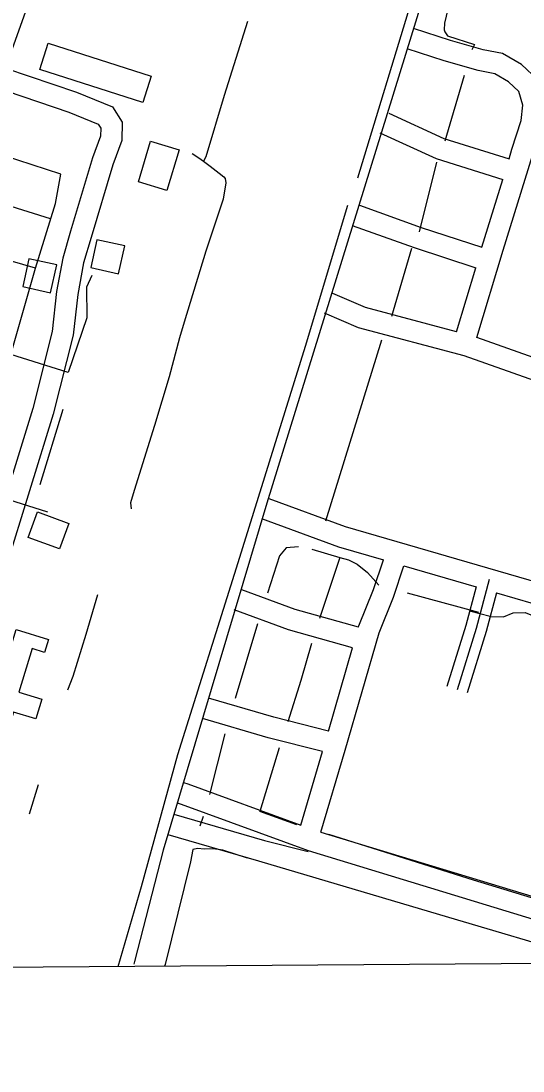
# Model space of a CAD drawing. Extents: x 3535183 to 3573198, y 534952 to 560562.
# Drawn here: x 3558592 to 3559297, y 540353 to 541826 of the extents above; entities that cross this region are included whole.
import ezdxf

# ---------------------------------------------------------------- set-up
doc = ezdxf.new("R2010")
doc.units = 0
for name, color, linetype in [('V-BLDG-OTLN', 7, 'Continuous'), ('V-GRID-FRAM', 7, 'Continuous'), ('V-ROAD-CNTR', 7, 'Continuous'), ('V-SITE-OTLN', 7, 'Continuous'), ('V-TOPO-SHOR', 7, 'Continuous'), ('V-UTIL-LINE', 7, 'Continuous')]:
    doc.layers.add(name, color=color, linetype=linetype)

msp = doc.modelspace()

# ---------------------------------------------------------------- linework, layer by layer
at = {"layer": 'V-BLDG-OTLN'}
for points in [[(3558762.9, 541712), (3558618.4, 541758.5), (3558630.3, 541795.4), (3558774.8, 541748.9)], [(3558814, 541645.7), (3558797, 541588.6), (3558756.8, 541600.6), (3558773.8, 541657.7)], [(3558689.9, 541480.5), (3558729, 541471.8), (3558737.6, 541510.8), (3558698.6, 541519.5)], [(3558594.5, 541453.6), (3558633.5, 541445), (3558642.2, 541484), (3558603.1, 541492.7)], [(3558614.9, 541137.5), (3558659.2, 541121.3), (3558646.1, 541085.4), (3558601.8, 541101.6)], [(3558523.7, 540771.7), (3558585.2, 540972.3), (3558630.5, 540958.4), (3558625, 540940.2), (3558607.4, 540945.6), (3558588.7, 540884.4), (3558621.2, 540874.5), (3558612.7, 540846.8), (3558581.2, 540856.4), (3558552.6, 540762.9)]]:
    msp.add_lwpolyline(points, close=True, dxfattribs=at)
at = {"layer": 'V-GRID-FRAM'}
msp.add_lwpolyline([(3539245.8, 558535.3), (3570887.5, 558774.6), (3571033, 540592.1), (3539375.4, 540352.7), (3539245.8, 558535.3)], dxfattribs=at)
at = {"layer": 'V-ROAD-CNTR'}
for p, q in [((3559239.3, 541508.9), (3559268.6, 541604.1)), ((3559129.8, 541061.8), (3559231.2, 541032.3)), ((3559251.1, 540990.5), (3559222.2, 540998.2)), ((3558984.9, 540697.8), (3559015.6, 540801.1))]:
    msp.add_line(p, q, dxfattribs=at)
for points in [[(3559686.1, 543557.5), (3559663.7, 543485.4), (3559509.3, 542998.7), (3559293.3, 542300.8), (3558937.4, 541149.8), (3558791.5, 540662.5), (3558751.6, 540506.4), (3558750.6, 540502.5)], [(3558570.2, 541760.4), (3558598.5, 541840.4), (3558678.7, 542099.5)], [(3558002.6, 541899.7), (3558307.4, 541805.4), (3558463.3, 541756.3), (3558550.1, 541735.6), (3558659.2, 541698.5), (3558700.2, 541681.8), (3558703.9, 541676.1), (3558703.6, 541664.6), (3558692.5, 541634.2), (3558661.7, 541531.3), (3558650.5, 541493.8), (3558641.9, 541446.8), (3558635.8, 541390.7), (3558608.4, 541282.8), (3558542.2, 541068.3), (3558515.3, 540984.8)], [(3559232.5, 541382), (3559269.4, 541504.6), (3559310.3, 541637.5), (3559324.2, 541680.6), (3559327.4, 541711.2), (3559318, 541743.7), (3559295, 541765.5), (3559268.4, 541780.7), (3559241.2, 541786.1), (3559195.2, 541799.2), (3559143.5, 541815.9)], [(3559277.5, 541632.8), (3559281.7, 541646.5), (3559294.7, 541686.8), (3559296.9, 541708.5), (3559291.4, 541727.5), (3559277, 541741.2), (3559257.7, 541752.3), (3559234.1, 541756.9), (3559186.5, 541770.5), (3559134.3, 541787.3)], [(3558570.2, 541760.4), (3558669.7, 541726.6), (3558720.3, 541706), (3558734.2, 541684.5), (3558733.4, 541658.9), (3558721, 541624.7), (3558690.4, 541522.7), (3558679.7, 541486.8), (3558671.6, 541442.5), (3558665.4, 541385.4), (3558637.3, 541274.7), (3558570.8, 541059.3), (3558508, 540864.6), (3558438.2, 540651), (3558391, 540495.3)], [(3559108.5, 541696.9), (3559186, 541661.7), (3559277.5, 541632.8)], [(3559096.1, 541669.6), (3559175.2, 541633.6), (3559268.6, 541604.1)], [(3559067.3, 541567.8), (3559154.1, 541536.8), (3559239.3, 541508.9)], [(3559057.2, 541539.6), (3559144.4, 541508.4), (3559230.7, 541480.2)], [(3559203.7, 541390.4), (3559230.7, 541480.2)], [(3560219.7, 541425.6), (3560179.4, 541438.2), (3560063.1, 541474.5), (3560014.9, 541483.8), (3559975.5, 541482.8), (3559935.2, 541468.6), (3559881.7, 541443.6), (3559816.1, 541398.1), (3559740.9, 541335.9), (3559693.4, 541303.9), (3559658.8, 541287.2), (3559627.1, 541276.9), (3559582.3, 541276.3), (3559521.8, 541286.3), (3559391.9, 541325.6), (3559232.5, 541382)], [(3560169.1, 541410), (3560055.8, 541445.4), (3560012.5, 541453.7), (3559981, 541452.9), (3559946.6, 541440.8), (3559896.8, 541417.5), (3559834.2, 541374.2), (3559758.9, 541311.9), (3559708.4, 541277.8), (3559670, 541259.3), (3559632, 541246.9), (3559580, 541246.3), (3559515, 541257), (3559382.5, 541297.1), (3559214.3, 541356.6), (3559065.9, 541395.9), (3559018.3, 541416.3)], [(3559203.7, 541390.4), (3559075.7, 541424.4), (3559029.8, 541444.1)], [(3558940.2, 541156.1), (3559047.5, 541117), (3559320, 541037.8), (3559663.8, 540930.7), (3559983.3, 540831.5)], [(3558929.9, 541128), (3559038.2, 541088.4), (3559101, 541070.2)], [(3559013.3, 540687.9), (3559047.4, 540802.9), (3559094.9, 540967.5), (3559115.4, 541017.9), (3559129.8, 541061.8)], [(3559066, 540975.6), (3559066.5, 540977.3), (3559087.2, 541028.3), (3559101, 541070.2)], [(3559249.5, 541042.6), (3559231.2, 540973.7), (3559204.6, 540887.8)], [(3559066, 540975.6), (3558977.2, 541000.3), (3558902, 541028.2)], [(3559231.2, 541032.3), (3559216.7, 540977.9), (3559190.3, 540892.2)], [(3559260.1, 541024), (3559245.6, 540969.6), (3559218.9, 540883.3)], [(3559260.1, 541024), (3559311.4, 541009), (3559654.9, 540902), (3559947.9, 540811.1)], [(3559057.7, 540946.8), (3558967.9, 540971.7), (3558891.5, 541000.1)], [(3559024, 540829.9), (3559057.7, 540946.8)], [(3559024, 540829.9), (3558946.9, 540849.1), (3558855.4, 540876.2)], [(3559015.6, 540801.1), (3558939, 540820.2), (3558846.9, 540847.4)], [(3558820, 540757.8), (3558826.4, 540755.9), (3558984.9, 540697.8)], [(3558811.5, 540729.1), (3558817, 540727.4), (3558995.4, 540662), (3559300.7, 540569.3), (3559498.9, 540508.1)], [(3558806.6, 540713.3), (3558933.8, 540676.3), (3558995.4, 540660.8)], [(3558798.2, 540684.5), (3558925.4, 540647.5), (3559179.8, 540572.4), (3559391.8, 540509.5), (3559394.5, 540508.1)], [(3559013.3, 540687.9), (3559309.5, 540598), (3559583.9, 540512.6)]]:
    msp.add_lwpolyline(points, dxfattribs=at)
at = {"layer": 'V-SITE-OTLN'}
msp.add_line((3564149.4, 540540.1), (3556155.7, 540479.6), dxfattribs=at)
at = {"layer": 'V-TOPO-SHOR'}
for p, q in [((3559161.1, 541923.3), (3559064.7, 541605.7)), ((3559214.4, 541750.1), (3559187.2, 541657.6)), ((3559175.6, 541628.1), (3559151.1, 541530.7)), ((3559140.3, 541507.1), (3559112.3, 541411.6)), ((3559098.6, 541378.6), (3559019.7, 541124.5)), ((3558650.9, 541281), (3558618.2, 541175.6)), ((3559039.7, 541073.6), (3559011.1, 540988)), ((3559134.5, 541023.8), (3559234.6, 540996.6)), ((3558924.2, 540980.5), (3558892.9, 540875.5)), ((3558878.4, 540825.9), (3558856.6, 540740.7)), ((3558954.8, 540806.5), (3558927.3, 540716.9)), ((3558615.9, 540754.2), (3558603.4, 540713.1)), ((3558847.7, 540709.7), (3558843, 540696.2)), ((3558979.6, 540698.1), (3558927.3, 540716.9)), ((3559227.8, 540620.5), (3559024.3, 540684.7)), ((3559409.6, 540565.2), (3559227.8, 540620.5))]:
    msp.add_line(p, q, dxfattribs=at)
for points in [[(3559232.6, 541965.3), (3559196.3, 541863.4), (3559186.8, 541823.3), (3559186.6, 541814), (3559187.2, 541811.3), (3559191.1, 541805.8), (3559229.1, 541793.6), (3559225.1, 541785.8)], [(3558910.3, 541825.6), (3558877.4, 541722), (3558851.5, 541636), (3558848.5, 541629.9)], [(3558832.5, 541640.4), (3558841.7, 541634.6), (3558848.5, 541629.9), (3558857.9, 541622.5), (3558870.1, 541612.8), (3558877.1, 541607.7), (3558878.7, 541605.3), (3558879.9, 541599.2), (3558876.1, 541576.5), (3558863.2, 541538.5), (3558851.5, 541503.2), (3558821.3, 541403.6), (3558814.4, 541381.9), (3558800.2, 541326.9), (3558779.7, 541258.6), (3558750.7, 541167.6), (3558745.7, 541150), (3558746.9, 541141.6)], [(3559050.4, 541567.4), (3558991, 541369.7), (3558896.6, 541066.1), (3558811.6, 540796.3), (3558760.7, 540611.4), (3558728, 540499.1)], [(3558981.7, 541088.5), (3558964.6, 541086.8), (3558954.9, 541075.6), (3558938.1, 541023.3)], [(3559000.5, 541084.9), (3559039.7, 541073.6), (3559052.1, 541070.3), (3559064, 541064), (3559078.5, 541052.3), (3559094.7, 541034.5)], [(3558699.5, 541021.2), (3558682.9, 540965.5), (3558664.6, 540906.5), (3558657.2, 540887.3)], [(3559250.6, 540990.4), (3559269.8, 540990), (3559283.3, 540995.8), (3559300.1, 540996.1), (3559323.3, 540986.9), (3559410, 540961), (3559459.4, 540947.9), (3559478, 540940.2), (3559485.7, 540925.9), (3559491.9, 540897), (3559475.1, 540832.9)], [(3559000, 540952.9), (3558985, 540900.8), (3558966.7, 540842.8)], [(3558910.1, 540651.3), (3558875.4, 540662.7), (3558862.1, 540664.4), (3558849.3, 540663.9), (3558840.5, 540664.8), (3558833.3, 540663.6), (3558830.2, 540646.2), (3558794.4, 540502.1), (3558793.7, 540499.6)]]:
    msp.add_lwpolyline(points, dxfattribs=at)
at = {"layer": 'V-UTIL-LINE'}
for p, q in [((3558612.1, 541479.4), (3558462.1, 541522.6)), ((3558577.8, 541358.3), (3558612.1, 541479.4))]:
    msp.add_line(p, q, dxfattribs=at)
for points in [[(3558691.3, 541469.4), (3558684, 541452.9), (3558684.5, 541410), (3558658.1, 541333.1), (3558577.8, 541358.3), (3558413.3, 541410), (3558362.9, 541426.1), (3558264.2, 541457.7), (3558094.4, 541512), (3558128.5, 541625.5), (3558137.4, 541655), (3558163.5, 541646.2), (3558212.9, 541827.8)], [(3558612.1, 541479.4), (3558640.2, 541570.1), (3558648, 541611.5), (3558506.4, 541657.3)], [(3558633.6, 541548.9), (3558483.3, 541595.8), (3558320.7, 541645.8)], [(3558629.6, 541137), (3558347.7, 541225.8), (3558064, 541312)]]:
    msp.add_lwpolyline(points, dxfattribs=at)

doc.saveas('drawing.dxf')
